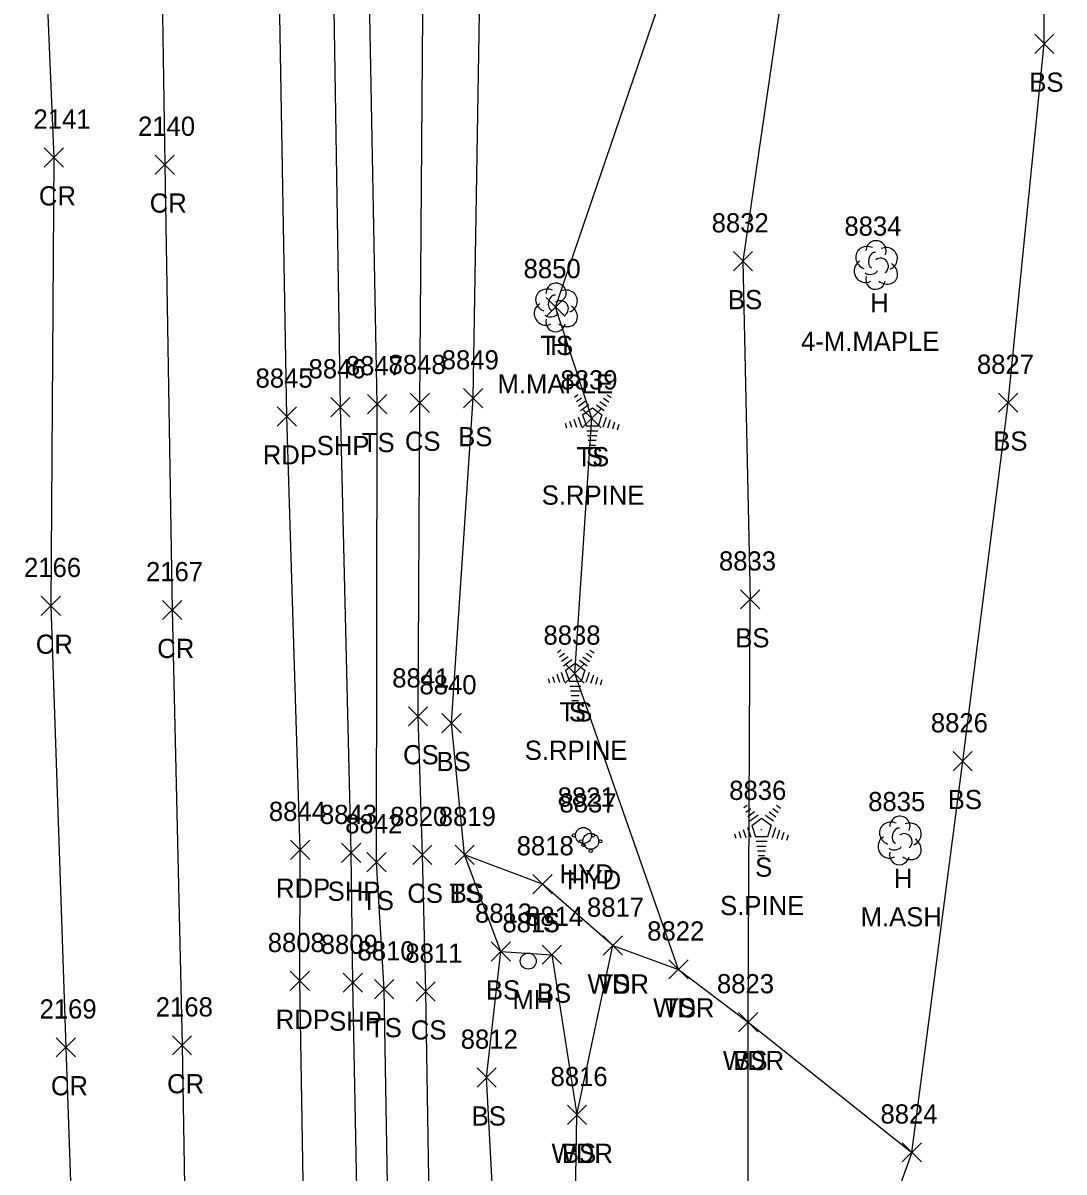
# Model space of a CAD drawing. Extents: x 1462089 to 1464015, y 730534 to 736144.
# Drawn here: x 1463227.5 to 1463336, y 734641.4 to 734761.1 of the extents above; entities that cross this region are included whole.
import ezdxf

# ---------------------------------------------------------------- set-up
doc = ezdxf.new("R2010")
doc.units = 0
for name, color, linetype in [('L_A', 7, 'Continuous'), ('L_C', 7, 'Continuous'), ('L_I', 7, 'Continuous'), ('L_TIC', 7, 'Continuous'), ('LAWA', 7, 'Continuous'), ('LELB', 7, 'Continuous'), ('LTC', 7, 'Continuous'), ('LTD', 7, 'Continuous'), ('P_A', 7, 'Continuous'), ('P_I', 7, 'Continuous'), ('P_TIC', 7, 'Continuous'), ('PET', 7, 'Continuous'), ('PRC', 7, 'Continuous'), ('PSP', 7, 'Continuous'), ('U_A', 7, 'Continuous'), ('U_I', 7, 'Continuous'), ('UUMH', 7, 'Continuous'), ('UWFH', 7, 'Continuous')]:
    doc.layers.add(name, color=color, linetype=linetype)

msp = doc.modelspace()

# ---------------------------------------------------------------- linework, layer by layer
at = {"layer": 'L_TIC'}
for points in [[(1463332.96, 734757.94), (1463334.96, 734759.94)], [(1463334.96, 734757.94), (1463332.96, 734759.94)], [(1463301.56, 734735.29), (1463303.56, 734737.29)], [(1463303.56, 734735.29), (1463301.56, 734737.29)], [(1463282.04, 734730.52), (1463284.04, 734732.52)], [(1463284.04, 734730.52), (1463282.04, 734732.52)], [(1463267.89, 734720.54), (1463269.89, 734722.54)], [(1463269.89, 734720.54), (1463267.89, 734722.54)], [(1463273.44, 734721.02), (1463275.44, 734723.02)], [(1463275.44, 734721.02), (1463273.44, 734723.02)], [(1463329.2, 734720.56), (1463331.2, 734722.56)], [(1463331.2, 734720.56), (1463329.2, 734722.56)], [(1463263.44, 734720.41), (1463265.44, 734722.41)], [(1463265.44, 734720.41), (1463263.44, 734722.41)], [(1463285.8, 734718.93), (1463287.8, 734720.93)], [(1463287.8, 734718.93), (1463285.8, 734720.93)], [(1463302.32, 734700.07), (1463304.32, 734702.07)], [(1463304.32, 734700.07), (1463302.32, 734702.07)], [(1463302.32, 734700.07), (1463304.32, 734702.07)], [(1463304.32, 734700.07), (1463302.32, 734702.07)], [(1463284.03, 734692.35), (1463286.03, 734694.35)], [(1463286.03, 734692.35), (1463284.03, 734694.35)], [(1463267.7, 734687.89), (1463269.7, 734689.89)], [(1463269.7, 734687.89), (1463267.7, 734689.89)], [(1463271.19, 734687.18), (1463273.19, 734689.18)], [(1463273.19, 734687.18), (1463271.19, 734689.18)], [(1463324.46, 734683.22), (1463326.46, 734685.22)], [(1463326.46, 734683.22), (1463324.46, 734685.22)], [(1463263.37, 734672.7), (1463265.37, 734674.7)], [(1463265.37, 734672.7), (1463263.37, 734674.7)], [(1463268.15, 734673.46), (1463270.15, 734675.46)], [(1463270.15, 734673.46), (1463268.15, 734675.46)], [(1463272.56, 734673.46), (1463274.56, 734675.46)], [(1463274.56, 734673.46), (1463272.56, 734675.46)], [(1463272.56, 734673.46), (1463274.56, 734675.46)], [(1463274.56, 734673.46), (1463272.56, 734675.46)], [(1463280.67, 734670.41), (1463282.67, 734672.41)], [(1463282.67, 734670.41), (1463280.67, 734672.41)], [(1463276.33, 734663.39), (1463278.33, 734665.39)], [(1463278.33, 734663.39), (1463276.33, 734665.39)], [(1463276.33, 734663.39), (1463278.33, 734665.39)], [(1463278.33, 734663.39), (1463276.33, 734665.39)], [(1463281.65, 734663.06), (1463283.65, 734665.06)], [(1463283.65, 734663.06), (1463281.65, 734665.06)], [(1463288, 734664.01), (1463290, 734666.01)], [(1463290, 734664.01), (1463288, 734666.01)], [(1463288, 734664.01), (1463290, 734666.01)], [(1463290, 734664.01), (1463288, 734666.01)], [(1463294.84, 734661.53), (1463296.84, 734663.53)], [(1463296.84, 734661.53), (1463294.84, 734663.53)], [(1463294.84, 734661.53), (1463296.84, 734663.53)], [(1463296.84, 734661.53), (1463294.84, 734663.53)], [(1463264.18, 734659.46), (1463266.18, 734661.46)], [(1463266.18, 734659.46), (1463264.18, 734661.46)], [(1463268.5, 734659.22), (1463270.5, 734661.22)], [(1463270.5, 734659.22), (1463268.5, 734661.22)], [(1463302.11, 734656.04), (1463304.11, 734658.04)], [(1463304.11, 734656.04), (1463302.11, 734658.04)], [(1463302.11, 734656.04), (1463304.11, 734658.04)], [(1463304.11, 734656.04), (1463302.11, 734658.04)], [(1463274.85, 734650.26), (1463276.85, 734652.26)], [(1463276.85, 734650.26), (1463274.85, 734652.26)], [(1463284.26, 734646.37), (1463286.26, 734648.37)], [(1463286.26, 734646.37), (1463284.26, 734648.37)], [(1463284.26, 734646.37), (1463286.26, 734648.37)], [(1463286.26, 734646.37), (1463284.26, 734648.37)], [(1463319.15, 734642.47), (1463321.15, 734644.47)], [(1463321.15, 734642.47), (1463319.15, 734644.47)], [(1463319.15, 734642.47), (1463321.15, 734644.47)], [(1463321.15, 734642.47), (1463319.15, 734644.47)]]:
    msp.add_lwpolyline(points, dxfattribs=at)
at = {"layer": 'LAWA'}
msp.add_lwpolyline([(1463325.36, 734531.35), (1463290.38, 734535.93), (1463282.65, 734568.96), (1463284.52, 734602.64), (1463285.26, 734647.37), (1463289, 734665.01), (1463295.84, 734662.53), (1463303.11, 734657.04), (1463320.15, 734643.47), (1463316.73, 734633.96)], dxfattribs=at)
at = {"layer": 'LELB'}
for points in [[(1463295.84, 734662.53), (1463285.03, 734693.35), (1463286.8, 734719.93), (1463283.04, 734731.52), (1463297.45, 734773.74), (1463309.96, 734786.21), (1463336.02, 734788.23)], [(1463320.15, 734643.47), (1463325.46, 734684.22), (1463330.2, 734721.56), (1463333.96, 734758.94), (1463334.03, 734782.06), (1463328.82, 734782.39), (1463306.94, 734766.4), (1463302.56, 734736.29), (1463303.32, 734701.07)], [(1463257.99, 733966.71), (1463259.97, 734009.79), (1463260.85, 734065.09), (1463262.42, 734118.18), (1463263.13, 734164.3), (1463264.61, 734217.86), (1463266.34, 734269.39), (1463268.59, 734322.49), (1463270.46, 734374.56), (1463270.28, 734418.89), (1463269.92, 734448.47), (1463273.46, 734458.19), (1463268.74, 734470.19), (1463268.59, 734508.22), (1463267.59, 734558.75), (1463266.05, 734609.64), (1463265.18, 734660.46), (1463264.37, 734673.7), (1463264.44, 734721.41), (1463263.51, 734771.24)], [(1463265.19, 733966.28), (1463265.78, 734009.31), (1463269.75, 734065.14), (1463271.38, 734117.71), (1463273.22, 734165), (1463277.32, 734216.35), (1463277.15, 734269.17), (1463280.6, 734320.8), (1463280.59, 734374.28), (1463280.93, 734418.68), (1463275.17, 734448.18), (1463281.28, 734462.13), (1463275.95, 734474.69), (1463273.3, 734509), (1463271.21, 734558.82), (1463270.4, 734603.91), (1463269.5, 734660.22), (1463269.15, 734674.46), (1463268.7, 734688.89), (1463268.89, 734721.54), (1463269.27, 734771.05)], [(1463275.52, 734034.35), (1463282.75, 734064.48), (1463283.26, 734113.05), (1463287.02, 734165), (1463290.21, 734212.93), (1463288.11, 734269.86), (1463292.5, 734320.4), (1463292.02, 734374.5), (1463289.96, 734418.33), (1463289.99, 734453.57), (1463287.89, 734482.05), (1463283.15, 734489.94), (1463278.14, 734508.89), (1463277.49, 734559.23), (1463278.42, 734603.31), (1463275.85, 734651.26), (1463277.33, 734664.39), (1463273.56, 734674.46), (1463272.19, 734688.18), (1463274.44, 734722.02), (1463275.24, 734770.64)], [(1463327.13, 734536.08), (1463296.31, 734541.27), (1463296.41, 734567.83), (1463303.06, 734603.64), (1463303.11, 734657.04), (1463303.32, 734701.07)], [(1463289, 734665.01), (1463281.67, 734671.41), (1463273.56, 734674.46)], [(1463277.33, 734664.39), (1463282.65, 734664.06), (1463285.26, 734647.37)]]:
    msp.add_lwpolyline(points, dxfattribs=at)
at = {"layer": 'LTC'}
for p, q in [((1463285, 734722.14), (1463285.35, 734722.4)), ((1463285.21, 734721.68), (1463285.74, 734722.06)), ((1463285.42, 734721.21), (1463286.12, 734721.72)), ((1463285.63, 734720.74), (1463286.51, 734721.38)), ((1463287.29, 734721.34), (1463288.09, 734720.75)), ((1463287.66, 734721.69), (1463288.34, 734721.19)), ((1463288.03, 734722.03), (1463288.58, 734721.63)), ((1463288.4, 734722.38), (1463288.82, 734722.08)), ((1463285.4, 734720.07), (1463285.73, 734719.05)), ((1463285.85, 734720.29), (1463286.87, 734721.02)), ((1463285.85, 734720.29), (1463286.24, 734719.1)), ((1463286.87, 734721.02), (1463287.86, 734720.3)), ((1463287.86, 734720.3), (1463287.47, 734719.1)), ((1463284.03, 734719.42), (1463284.18, 734718.95)), ((1463284.49, 734719.64), (1463284.7, 734718.99)), ((1463284.94, 734719.85), (1463285.21, 734719.02)), ((1463287.47, 734719.1), (1463286.24, 734719.1)), ((1463288.3, 734720.03), (1463287.96, 734718.99)), ((1463288.74, 734719.78), (1463288.46, 734718.89)), ((1463289.19, 734719.53), (1463288.95, 734718.8)), ((1463289.63, 734719.28), (1463289.45, 734718.7)), ((1463287.43, 734718.6), (1463286.29, 734718.6)), ((1463287.35, 734718.1), (1463286.36, 734718.1)), ((1463287.27, 734717.6), (1463286.43, 734717.6)), ((1463287.18, 734717.1), (1463286.51, 734717.1)), ((1463283.23, 734695.55), (1463283.58, 734695.81)), ((1463283.44, 734695.09), (1463283.97, 734695.47)), ((1463283.65, 734694.62), (1463284.35, 734695.13)), ((1463285.88, 734695.1), (1463286.56, 734694.6)), ((1463286.25, 734695.45), (1463286.8, 734695.05)), ((1463286.62, 734695.79), (1463287.04, 734695.49)), ((1463283.86, 734694.16), (1463284.73, 734694.79)), ((1463284.08, 734693.7), (1463285.09, 734694.44)), ((1463285.09, 734694.44), (1463286.09, 734693.71)), ((1463285.51, 734694.75), (1463286.32, 734694.16)), ((1463282.26, 734692.83), (1463282.41, 734692.37)), ((1463282.71, 734693.05), (1463282.93, 734692.4)), ((1463283.17, 734693.27), (1463283.44, 734692.43)), ((1463283.63, 734693.48), (1463283.96, 734692.46)), ((1463284.08, 734693.7), (1463284.47, 734692.51)), ((1463286.09, 734693.71), (1463285.7, 734692.51)), ((1463286.53, 734693.44), (1463286.19, 734692.4)), ((1463286.97, 734693.19), (1463286.68, 734692.31)), ((1463287.42, 734692.94), (1463287.18, 734692.21)), ((1463287.86, 734692.69), (1463287.67, 734692.12)), ((1463285.7, 734692.51), (1463284.47, 734692.51)), ((1463285.66, 734692.01), (1463284.51, 734692.01)), ((1463285.58, 734691.51), (1463284.59, 734691.51)), ((1463285.49, 734691.01), (1463284.66, 734691.01)), ((1463285.41, 734690.51), (1463284.73, 734690.51)), ((1463302.64, 734679.38), (1463302.99, 734679.64)), ((1463306.04, 734679.62), (1463306.46, 734679.32)), ((1463302.85, 734678.92), (1463303.38, 734679.3)), ((1463303.06, 734678.45), (1463303.76, 734678.96)), ((1463303.27, 734677.99), (1463304.15, 734678.62)), ((1463303.49, 734677.53), (1463304.5, 734678.27)), ((1463304.5, 734678.27), (1463305.5, 734677.54)), ((1463304.92, 734678.58), (1463305.73, 734677.99)), ((1463305.3, 734678.93), (1463305.97, 734678.43)), ((1463305.67, 734679.28), (1463306.22, 734678.88)), ((1463302.58, 734677.1), (1463302.85, 734676.26)), ((1463303.04, 734677.31), (1463303.37, 734676.29)), ((1463303.49, 734677.53), (1463303.88, 734676.34)), ((1463305.5, 734677.54), (1463305.11, 734676.34)), ((1463305.94, 734677.27), (1463305.6, 734676.23)), ((1463306.38, 734677.02), (1463306.1, 734676.13)), ((1463301.67, 734676.66), (1463301.82, 734676.19)), ((1463302.13, 734676.88), (1463302.34, 734676.23)), ((1463305.11, 734676.34), (1463303.88, 734676.34)), ((1463305.07, 734675.84), (1463303.93, 734675.84)), ((1463306.83, 734676.77), (1463306.59, 734676.04)), ((1463307.27, 734676.52), (1463307.09, 734675.94)), ((1463304.99, 734675.34), (1463304, 734675.34)), ((1463304.9, 734674.84), (1463304.07, 734674.84)), ((1463304.82, 734674.34), (1463304.15, 734674.34))]:
    msp.add_line(p, q, dxfattribs=at)
at = {"layer": 'LTD'}
for p, q in [((1463316.39, 734735.95), (1463316.39, 734735.95)), ((1463316.39, 734735.95), (1463316.39, 734735.95)), ((1463283.04, 734731.52), (1463283.04, 734731.52)), ((1463283.04, 734731.52), (1463283.04, 734731.52)), ((1463318.87, 734676.01), (1463318.87, 734676.01)), ((1463318.87, 734676.01), (1463318.87, 734676.01))]:
    msp.add_line(p, q, dxfattribs=at)
for centre in [(1463316.43, 734737.38), (1463283.09, 734732.96), (1463318.92, 734677.44)]:
    msp.add_arc(centre, 1.05, 335.5272, 180.9563, dxfattribs=at)
for centre, major_axis, ratio, start_param, end_param in [((1463315.6, 734736.62), (1.21, -0.51), 0.895232, 1.570796, 4.712389), ((1463316.18, 734736.41), (-0.208, -0.792), 0.645439, 3.141593, 6.283185), ((1463317.43, 734736.53), (-1.14, -0.48), 0.949671, 1.570796, 4.712389), ((1463315.3, 734735.24), (0.58, -1.04), 0.959034, 3.141593, 6.283185), ((1463316.89, 734735.78), (-0.5, 0.667), 0.989748, 3.141593, 6.283185), ((1463317.39, 734735.12), (-1.09, 0.79), 0.841452, 1.570796, 4.712389), ((1463316.39, 734734.45), (0.26, 1.06), 0.942809, 1.570796, 4.712389), ((1463315.93, 734735.2), (-0.625, -0.083), 0.423636, 0, 3.141593), ((1463282.25, 734732.19), (1.21, -0.51), 0.895232, 1.570796, 4.712389), ((1463284.08, 734732.11), (-1.14, -0.48), 0.949671, 1.570796, 4.712389), ((1463282.83, 734731.98), (-0.208, -0.792), 0.645439, 3.141593, 6.283185), ((1463283.54, 734731.35), (-0.5, 0.667), 0.989748, 3.141593, 6.283185), ((1463281.96, 734730.81), (0.58, -1.04), 0.959034, 3.141593, 6.283185), ((1463282.59, 734730.77), (-0.625, -0.083), 0.423636, 0, 3.141593), ((1463284.04, 734730.69), (-1.09, 0.79), 0.841452, 1.570796, 4.712389), ((1463283.04, 734730.02), (0.26, 1.06), 0.942809, 1.570796, 4.712389), ((1463318.08, 734676.67), (1.21, -0.51), 0.895232, 1.570796, 4.712389), ((1463318.66, 734676.46), (-0.208, -0.792), 0.645439, 3.141593, 6.283185), ((1463319.91, 734676.59), (-1.14, -0.48), 0.949671, 1.570796, 4.712389), ((1463317.79, 734675.3), (0.58, -1.04), 0.959034, 3.141593, 6.283185), ((1463319.37, 734675.84), (-0.5, 0.667), 0.989748, 3.141593, 6.283185), ((1463319.87, 734675.17), (-1.09, 0.79), 0.841452, 1.570796, 4.712389), ((1463318.87, 734674.51), (0.26, 1.06), 0.942809, 1.570796, 4.712389), ((1463318.41, 734675.26), (-0.625, -0.083), 0.423636, 0, 3.141593)]:
    msp.add_ellipse(centre, major_axis=major_axis, ratio=ratio, start_param=start_param, end_param=end_param, dxfattribs=at)
at = {"layer": 'P_TIC'}
for points in [[(1463229.75, 734746.1), (1463231.75, 734748.1)], [(1463231.75, 734746.1), (1463229.75, 734748.1)], [(1463241.3, 734745.35), (1463243.3, 734747.35)], [(1463243.3, 734745.35), (1463241.3, 734747.35)], [(1463259.61, 734720.09), (1463261.61, 734722.09)], [(1463261.61, 734720.09), (1463259.61, 734722.09)], [(1463254.03, 734719.12), (1463256.03, 734721.12)], [(1463256.03, 734719.12), (1463254.03, 734721.12)], [(1463229.44, 734699.4), (1463231.44, 734701.4)], [(1463231.44, 734699.4), (1463229.44, 734701.4)], [(1463242.09, 734698.96), (1463244.09, 734700.96)], [(1463244.09, 734698.96), (1463242.09, 734700.96)], [(1463255.42, 734673.99), (1463257.42, 734675.99)], [(1463257.42, 734673.99), (1463255.42, 734675.99)], [(1463260.74, 734673.67), (1463262.74, 734675.67)], [(1463262.74, 734673.67), (1463260.74, 734675.67)], [(1463255.38, 734660.33), (1463257.38, 734662.33)], [(1463257.38, 734660.33), (1463255.38, 734662.33)], [(1463260.91, 734660.14), (1463262.91, 734662.14)], [(1463262.91, 734660.14), (1463260.91, 734662.14)], [(1463243.11, 734653.62), (1463245.11, 734655.62)], [(1463245.11, 734653.62), (1463243.11, 734655.62)], [(1463231, 734653.41), (1463233, 734655.41)], [(1463233, 734653.41), (1463231, 734655.41)]]:
    msp.add_lwpolyline(points, dxfattribs=at)
at = {"layer": 'PET'}
msp.add_lwpolyline([(1463248.8, 733967.1), (1463249.86, 734010.39), (1463251.61, 734064.59), (1463253.36, 734118.27), (1463254.42, 734163.74), (1463255.79, 734217.97), (1463257.3, 734268.95), (1463258.94, 734322.75), (1463260.51, 734374.85), (1463260.98, 734418.78), (1463260.22, 734470.89), (1463259.54, 734508.02), (1463255.84, 734551.94), (1463257.25, 734609.15), (1463256.38, 734661.33), (1463256.42, 734674.99), (1463255.03, 734720.12), (1463254.12, 734771.84)], dxfattribs=at)
at = {"layer": 'PRC'}
for points in [[(1463228.58, 734798.08), (1463230.75, 734747.1), (1463230.44, 734700.4), (1463232, 734654.41), (1463233.92, 734599.45), (1463235.11, 734543.95), (1463234.91, 734495.86), (1463235.12, 734449.27), (1463236.23, 734398.03), (1463234.69, 734355.77), (1463233.49, 734307.13), (1463228.69, 734271.55), (1463231.41, 734217.81), (1463230.21, 734171), (1463228.59, 734116.25), (1463226.96, 734072.96), (1463226.23, 734016.91), (1463224.48, 733963.11)], [(1463241.52, 734797.52), (1463242.3, 734746.35), (1463243.09, 734699.96), (1463244.11, 734654.62), (1463245.06, 734598.2), (1463246.1, 734543.33), (1463246.89, 734493.71), (1463246.91, 734449.97), (1463246.92, 734397.87), (1463248.67, 734354.6), (1463245.97, 734304.67), (1463245.84, 734264.62), (1463244.04, 734215.96), (1463241.66, 734164.25), (1463240.71, 734114.74), (1463238.65, 734070.53), (1463237.77, 734016.4), (1463235.71, 733961.6)]]:
    msp.add_lwpolyline(points, dxfattribs=at)
at = {"layer": 'PSP'}
msp.add_lwpolyline([(1463255.54, 733966.95), (1463256.55, 734009.92), (1463257.79, 734064.75), (1463259.66, 734118.57), (1463259.79, 734164.74), (1463261.4, 734217.95), (1463262.55, 734269.57), (1463264.46, 734323.21), (1463266.28, 734374.26), (1463266.36, 734418.39), (1463265.4, 734469.43), (1463265.15, 734508.14), (1463263.72, 734558.7), (1463262.93, 734609.26), (1463261.91, 734661.14), (1463261.74, 734674.67), (1463260.61, 734721.09), (1463259.81, 734771.37)], dxfattribs=at)
at = {"layer": 'UUMH'}
for p, q in [((1463280.19, 734663.39), (1463280.19, 734663.39)), ((1463281.02, 734663.39), (1463281.02, 734663.39))]:
    msp.add_line(p, q, dxfattribs=at)
msp.add_circle((1463280.19, 734663.39), 0.833, dxfattribs=at)
at = {"layer": 'UWFH'}
for p, q in [((1463285.94, 734676.48), (1463285.94, 734676.48)), ((1463286.7, 734675.87), (1463286.7, 734675.87))]:
    msp.add_line(p, q, dxfattribs=at)
for centre, radius in [((1463285.94, 734676.48), 0.833), ((1463284.94, 734676.48), 0.167), ((1463285.7, 734675.87), 0.167), ((1463286.7, 734675.87), 0.833), ((1463286.94, 734676.48), 0.167), ((1463287.7, 734675.87), 0.167), ((1463285.94, 734675.48), 0.167), ((1463286.7, 734674.87), 0.167)]:
    msp.add_circle(centre, radius, dxfattribs=at)

# ---------------------------------------------------------------- texts
at = {"layer": 'L_A'}
for s, p in [('BS', (1463332.4, 734753.94)), ('BS', (1463301, 734731.29)), ('H', (1463315.82, 734730.95)), ('TS', (1463281.45, 734726.52)), ('H', (1463282.48, 734726.52)), ('BS', (1463272.88, 734717.02)), ('TS', (1463262.85, 734716.41)), ('CS', (1463267.33, 734716.54)), ('BS', (1463328.64, 734716.56)), ('TS', (1463285.21, 734714.93)), ('S', (1463286.19, 734714.93)), ('BS', (1463301.76, 734696.07)), ('BS', (1463301.76, 734696.07)), ('TS', (1463283.44, 734688.35)), ('S', (1463284.42, 734688.35)), ('CS', (1463267.14, 734683.89)), ('BS', (1463270.63, 734683.18)), ('BS', (1463323.9, 734679.22)), ('S', (1463303.83, 734672.18)), ('H', (1463318.3, 734671.01)), ('CS', (1463267.59, 734669.46)), ('TS', (1463271.97, 734669.46)), ('BS', (1463272, 734669.46)), ('TS', (1463262.78, 734668.7)), ('TS', (1463280.08, 734666.41)), ('BS', (1463275.78, 734659.39)), ('BS', (1463275.78, 734659.39)), ('WDR', (1463286.37, 734660.01)), ('TS', (1463287.41, 734660.01)), ('BS', (1463281.09, 734659.06)), ('WDR', (1463293.2, 734657.53)), ('TS', (1463294.25, 734657.53)), ('TS', (1463263.59, 734655.46)), ('CS', (1463267.95, 734655.22)), ('WDR', (1463300.47, 734652.04)), ('BS', (1463301.55, 734652.04)), ('BS', (1463274.29, 734646.26)), ('WDR', (1463282.62, 734642.37)), ('BS', (1463283.7, 734642.37))]:
    msp.add_text(s, height=2, dxfattribs=at).set_placement(p)
at = {"layer": 'L_C'}
for s, p in [('4-M.MAPLE', (1463308.61, 734726.95)), ('M.MAPLE', (1463276.98, 734722.52)), ('S.RPINE', (1463281.59, 734710.93)), ('S.RPINE', (1463279.82, 734684.35)), ('S.PINE', (1463300.18, 734668.18)), ('M.ASH', (1463314.82, 734667.01))]:
    msp.add_text(s, height=2, dxfattribs=at).set_placement(p)
at = {"layer": 'L_I'}
for s, p in [('8832', (1463299.3, 734739.29)), ('8834', (1463313.13, 734738.95)), ('8850', (1463279.7, 734734.52)), ('8850', (1463279.7, 734734.52)), ('8847', (1463261.18, 734724.41)), ('8848', (1463265.63, 734724.54)), ('8849', (1463271.17, 734725.02)), ('8827', (1463326.94, 734724.56)), ('8839', (1463283.54, 734722.93)), ('8839', (1463283.54, 734722.93)), ('8833', (1463300.06, 734704.07)), ('8833', (1463300.06, 734704.07)), ('8838', (1463281.77, 734696.35)), ('8838', (1463281.77, 734696.35)), ('8841', (1463266.01, 734691.89)), ('8840', (1463268.85, 734691.18)), ('8826', (1463322.14, 734687.22)), ('8836', (1463301.13, 734680.18)), ('8835', (1463315.61, 734679.01)), ('8820', (1463265.8, 734677.46)), ('8819', (1463270.86, 734677.46)), ('8819', (1463270.86, 734677.46)), ('8842', (1463261.11, 734676.7)), ('8818', (1463278.98, 734674.41)), ('8817', (1463286.31, 734668.01)), ('8817', (1463286.31, 734668.01)), ('8813', (1463274.64, 734667.39)), ('8813', (1463274.64, 734667.39)), ('8814', (1463279.96, 734667.06)), ('8822', (1463292.58, 734665.53)), ('8822', (1463292.58, 734665.53)), ('8810', (1463262.4, 734663.46)), ('8811', (1463267.38, 734663.22)), ('8823', (1463299.85, 734660.04)), ('8823', (1463299.85, 734660.04)), ('8812', (1463273.15, 734654.26)), ('8816', (1463282.51, 734650.37)), ('8816', (1463282.51, 734650.37)), ('8824', (1463316.89, 734646.47)), ('8824', (1463316.89, 734646.47))]:
    msp.add_text(s, height=2, dxfattribs=at).set_placement(p)
at = {"layer": 'LTC'}
for p in [(1463286.75, 734720.04), (1463284.97, 734693.45), (1463304.39, 734677.28)]:
    msp.add_text('.', height=1.04, rotation=270, dxfattribs=at).set_placement(p)
at = {"layer": 'P_A'}
for s, p in [('CR', (1463229.19, 734742.1)), ('CR', (1463240.74, 734741.35)), ('SHP', (1463258.14, 734716.09)), ('RDP', (1463252.52, 734715.12)), ('CR', (1463228.87, 734695.4)), ('CR', (1463241.52, 734694.96)), ('RDP', (1463253.9, 734669.99)), ('SHP', (1463259.28, 734669.67)), ('RDP', (1463253.87, 734656.33)), ('SHP', (1463259.44, 734656.14)), ('CR', (1463230.44, 734649.41)), ('CR', (1463242.55, 734649.62))]:
    msp.add_text(s, height=2, dxfattribs=at).set_placement(p)
at = {"layer": 'P_I'}
for s, p in [('2141', (1463228.63, 734750.1)), ('2140', (1463239.52, 734749.35)), ('8846', (1463257.29, 734724.09)), ('8845', (1463251.77, 734723.12)), ('2166', (1463227.64, 734703.4)), ('2167', (1463240.35, 734702.96)), ('8844', (1463253.16, 734677.99)), ('8843', (1463258.48, 734677.67)), ('8808', (1463253.04, 734664.33)), ('8809', (1463258.56, 734664.14)), ('2169', (1463229.26, 734657.41)), ('2168', (1463241.37, 734657.62))]:
    msp.add_text(s, height=2, dxfattribs=at).set_placement(p)
at = {"layer": 'U_A'}
for s, p in [('HYD', (1463283.46, 734671.48)), ('HYD', (1463284.22, 734670.87)), ('MH', (1463278.55, 734658.39))]:
    msp.add_text(s, height=2, dxfattribs=at).set_placement(p)
at = {"layer": 'U_I'}
for s, p in [('8821', (1463283.25, 734679.48)), ('8837', (1463283.44, 734678.87)), ('8815', (1463277.49, 734666.39))]:
    msp.add_text(s, height=2, dxfattribs=at).set_placement(p)

doc.saveas('drawing.dxf')
